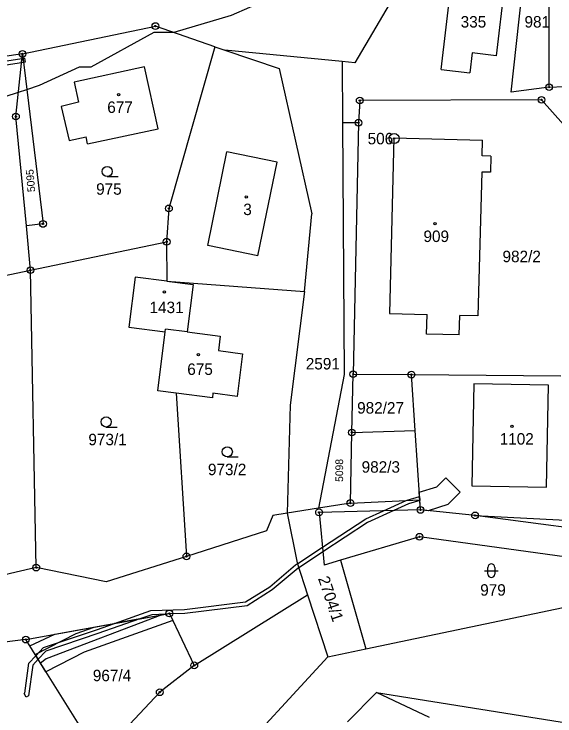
# Model space of a CAD drawing. Extents: x -439246 to -433691, y -1130252 to -1121148.
# Drawn here: x -438131.3 to -438051.1, y -1124320.3 to -1124216.2 of the extents above; entities that cross this region are included whole.
import ezdxf

# ---------------------------------------------------------------- set-up
doc = ezdxf.new("R2010")
doc.units = 0
for name, color, linetype in [('Vrstva 1', 7, 'Continuous'), ('Vrstva 17', 7, 'Continuous'), ('Vrstva 18', 7, 'Continuous'), ('Vrstva 19', 7, 'Continuous'), ('Vrstva 24', 7, 'Continuous'), ('Vrstva 25', 7, 'Continuous'), ('Vrstva 3', 7, 'Continuous'), ('Vrstva 30', 7, 'Continuous'), ('Vrstva 37', 7, 'Continuous'), ('Vrstva 4', 7, 'Continuous'), ('Vrstva 52', 7, 'Continuous')]:
    doc.layers.add(name, color=color, linetype=linetype)

msp = doc.modelspace()

# ---------------------------------------------------------------- linework, layer by layer
at = {"layer": 'Vrstva 1'}
for p, q in [((-438088.24, -1124257.39), (-438087.15, -1124245.84)), ((-438108.69, -1124250), (-438108.67, -1124255.84)), ((-438113.35, -1124255.23), (-438114.31, -1124262.64)), ((-438108.67, -1124255.84), (-438113.35, -1124255.23)), ((-438108.67, -1124255.84), (-438088.24, -1124257.39)), ((-438108.67, -1124255.84), (-438104.73, -1124256.35)), ((-438104.73, -1124256.35), (-438105.64, -1124263.36)), ((-438088.24, -1124257.39), (-438090.37, -1124274.24)), ((-438114.31, -1124262.64), (-438108.89, -1124263.34)), ((-438108.89, -1124263.34), (-438108.84, -1124262.95)), ((-438105.64, -1124263.36), (-438108.84, -1124262.95)), ((-438110.02, -1124272.1), (-438108.89, -1124263.34)), ((-438105.64, -1124263.36), (-438100.73, -1124264)), ((-438100.73, -1124264), (-438101, -1124266.14)), ((-438101, -1124266.14), (-438097.43, -1124266.6)), ((-438097.43, -1124266.6), (-438098.25, -1124272.92)), ((-438107.28, -1124272.45), (-438110.02, -1124272.1)), ((-438101.91, -1124273.15), (-438107.28, -1124272.45)), ((-438107.28, -1124272.45), (-438105.76, -1124296.64)), ((-438101.82, -1124272.45), (-438101.91, -1124273.15)), ((-438098.25, -1124272.92), (-438101.82, -1124272.45))]:
    msp.add_line(p, q, dxfattribs=at)
for points in [[(-438051.94, -1124227.09), (-438051.94, -1124201.54)], [(-438057.58, -1124227.84), (-438054.79, -1124202.55)], [(-438074.53, -1124212.85), (-438080.78, -1124223.47)], [(-438130.08, -1124222.16), (-438110.36, -1124218.03)], [(-438101.54, -1124221.11), (-438110.36, -1124218.03)], [(-438101.54, -1124221.11), (-438108.35, -1124245.06)], [(-438101.54, -1124221.11), (-438100.04, -1124221.62)], [(-438130.08, -1124222.16), (-438170.4, -1124228.15)], [(-438131.05, -1124231.44), (-438130.08, -1124222.16)], [(-438130.08, -1124222.16), (-438127.03, -1124247.36)], [(-438100.04, -1124221.62), (-438092.01, -1124224.34)], [(-438082.67, -1124223.29), (-438100.04, -1124221.62)], [(-438082.67, -1124223.29), (-438082.61, -1124232.36)], [(-438080.78, -1124223.47), (-438082.67, -1124223.29)], [(-438111.96, -1124224.09), (-438122.41, -1124226.35)], [(-438109.95, -1124233.25), (-438111.96, -1124224.09)], [(-438092.01, -1124224.34), (-438087.15, -1124245.84)], [(-438122.41, -1124226.35), (-438121.77, -1124229.33)], [(-438051.94, -1124227.09), (-438057.58, -1124227.84)], [(-438051.94, -1124227.09), (-438047.47, -1124226.89)], [(-438121.77, -1124229.33), (-438124.35, -1124229.93)], [(-438124.35, -1124229.93), (-438123.16, -1124235.01)], [(-438080.04, -1124229.06), (-438080.23, -1124232.36)], [(-438053.08, -1124228.96), (-438080.04, -1124229.06)], [(-438046.97, -1124235.82), (-438053.08, -1124228.96)], [(-438129.48, -1124247.65), (-438131.05, -1124231.44)], [(-438080.23, -1124232.36), (-438082.61, -1124232.36)], [(-438082.61, -1124232.36), (-438082.36, -1124269.69)], [(-438080.23, -1124232.36), (-438081.02, -1124269.63)], [(-438120.41, -1124235.51), (-438109.95, -1124233.25)], [(-438123.16, -1124235.01), (-438120.64, -1124234.46)], [(-438120.41, -1124235.51), (-438120.64, -1124234.46)], [(-438074.97, -1124234.58), (-438075.64, -1124260.64)], [(-438074.97, -1124234.58), (-438061.82, -1124234.92)], [(-438061.88, -1124237.27), (-438061.82, -1124234.92)], [(-438060.58, -1124237.3), (-438061.88, -1124237.27)], [(-438060.58, -1124237.3), (-438060.64, -1124239.7)], [(-438061.94, -1124239.67), (-438062.5, -1124260.98)], [(-438060.64, -1124239.7), (-438061.94, -1124239.67)], [(-438108.35, -1124245.06), (-438108.69, -1124250)], [(-438127.03, -1124247.36), (-438129.48, -1124247.65)], [(-438128.89, -1124254.22), (-438129.48, -1124247.65)], [(-438128.89, -1124254.22), (-438108.69, -1124250)], [(-438180.33, -1124264.97), (-438128.89, -1124254.22)], [(-438128.03, -1124298.3), (-438128.89, -1124254.22)], [(-438075.64, -1124260.64), (-438070.04, -1124260.78)], [(-438070.12, -1124263.68), (-438070.04, -1124260.78)], [(-438065.27, -1124263.81), (-438065.19, -1124260.91)], [(-438062.5, -1124260.98), (-438065.19, -1124260.91)], [(-438065.27, -1124263.81), (-438070.12, -1124263.68)], [(-438082.36, -1124269.69), (-438086.15, -1124289.49)], [(-438081.21, -1124278.27), (-438081.02, -1124269.63)], [(-438081.02, -1124269.63), (-438072.38, -1124269.7)], [(-438072.38, -1124269.7), (-438050.22, -1124269.87)], [(-438071.82, -1124277.97), (-438072.38, -1124269.7)], [(-438063.11, -1124271.07), (-438063.39, -1124286.18)], [(-438052.06, -1124271.25), (-438063.11, -1124271.07)], [(-438052.32, -1124286.39), (-438052.06, -1124271.25)], [(-438090.37, -1124274.24), (-438090.82, -1124290.24)], [(-438081.43, -1124288.73), (-438081.21, -1124278.27)], [(-438081.21, -1124278.27), (-438071.82, -1124277.97)], [(-438071.13, -1124288.26), (-438071.82, -1124277.97)], [(-438063.39, -1124286.18), (-438052.32, -1124286.39)], [(-438081.43, -1124288.73), (-438086.15, -1124289.49)], [(-438081.43, -1124288.73), (-438071.13, -1124288.26)], [(-438071.03, -1124289.75), (-438071.13, -1124288.26)], [(-438090.82, -1124290.24), (-438092.92, -1124290.58)], [(-438086.15, -1124289.49), (-438090.82, -1124290.24)], [(-438090.82, -1124290.24), (-438089.31, -1124297.59)], [(-438071.03, -1124289.75), (-438086.08, -1124290.11)], [(-438086.08, -1124290.11), (-438085.31, -1124297.93)], [(-438062.93, -1124290.56), (-438071.03, -1124289.75)], [(-438092.92, -1124290.58), (-438093.86, -1124292.84)], [(-438038.95, -1124293.76), (-438062.93, -1124290.56)], [(-438062.93, -1124290.56), (-438038.93, -1124291.82)], [(-438093.86, -1124292.84), (-438105.76, -1124296.64)], [(-438071.18, -1124293.73), (-438082.9, -1124297.21)], [(-438049.3, -1124296.75), (-438071.18, -1124293.73)], [(-438105.76, -1124296.64), (-438117.66, -1124300.43)], [(-438082.9, -1124297.21), (-438085.31, -1124297.93)], [(-438082.9, -1124297.21), (-438079.16, -1124310.36)], [(-438128.03, -1124298.3), (-438184.34, -1124311.43)], [(-438117.66, -1124300.43), (-438128.03, -1124298.3)], [(-438089.31, -1124297.59), (-438087.78, -1124302.32)], [(-438079.16, -1124310.36), (-438033.34, -1124300.75)], [(-438104.59, -1124312.79), (-438087.78, -1124302.32)], [(-438087.78, -1124302.32), (-438084.79, -1124311.54)], [(-438129.58, -1124308.97), (-438108.29, -1124305.1)], [(-438108.29, -1124305.1), (-438104.59, -1124312.79)], [(-438129.58, -1124308.97), (-438178.64, -1124315.13)], [(-438118.71, -1124326.35), (-438129.58, -1124308.97)], [(-438084.79, -1124311.54), (-438079.16, -1124310.36)], [(-438100.25, -1124328.31), (-438084.79, -1124311.54)], [(-438104.59, -1124312.79), (-438109.71, -1124316.78)], [(-438109.71, -1124316.78), (-438118.71, -1124326.35)], [(-438077.55, -1124316.82), (-438081.87, -1124321.18)], [(-438077.55, -1124316.82), (-438029.91, -1124324.41)], [(-438069.67, -1124320.51), (-438077.55, -1124316.82)]]:
    msp.add_lwpolyline(points, dxfattribs=at)
at = {"layer": 'Vrstva 24'}
for centre, radius in [((-438110.36, -1124218.03), 0.5), ((-438110.36, -1124218.03), 0.1), ((-438130.08, -1124222.16), 0.5), ((-438130.08, -1124222.16), 0.1), ((-438051.94, -1124227.09), 0.5), ((-438051.94, -1124227.09), 0.1), ((-438080.04, -1124229.06), 0.5), ((-438053.08, -1124228.96), 0.5), ((-438053.08, -1124228.96), 0.1), ((-438080.04, -1124229.06), 0.1), ((-438131.05, -1124231.44), 0.5), ((-438131.05, -1124231.44), 0.1), ((-438080.23, -1124232.36), 0.5), ((-438080.23, -1124232.36), 0.1), ((-438074.94, -1124234.71), 0.75), ((-438074.94, -1124234.71), 0.1), ((-438108.35, -1124245.06), 0.5), ((-438108.35, -1124245.06), 0.1), ((-438127.03, -1124247.36), 0.5), ((-438127.03, -1124247.36), 0.1), ((-438108.69, -1124250), 0.5), ((-438108.69, -1124250), 0.1), ((-438128.89, -1124254.22), 0.5), ((-438128.89, -1124254.22), 0.1), ((-438081.02, -1124269.63), 0.5), ((-438072.38, -1124269.7), 0.5), ((-438081.02, -1124269.63), 0.1), ((-438072.38, -1124269.7), 0.1), ((-438081.21, -1124278.27), 0.5), ((-438081.21, -1124278.27), 0.1), ((-438081.43, -1124288.73), 0.5), ((-438081.43, -1124288.73), 0.1), ((-438086.08, -1124290.11), 0.5), ((-438086.08, -1124290.11), 0.1), ((-438071.03, -1124289.75), 0.5), ((-438071.03, -1124289.75), 0.1), ((-438062.93, -1124290.56), 0.5), ((-438062.93, -1124290.56), 0.1), ((-438071.18, -1124293.73), 0.5), ((-438071.18, -1124293.73), 0.1), ((-438105.76, -1124296.64), 0.5), ((-438105.76, -1124296.64), 0.1), ((-438128.03, -1124298.3), 0.5), ((-438128.03, -1124298.3), 0.1), ((-438108.29, -1124305.1), 0.5), ((-438108.29, -1124305.1), 0.1), ((-438129.58, -1124308.97), 0.5), ((-438129.58, -1124308.97), 0.1), ((-438104.59, -1124312.79), 0.5), ((-438104.59, -1124312.79), 0.1), ((-438109.71, -1124316.78), 0.5), ((-438109.71, -1124316.78), 0.1)]:
    msp.add_circle(centre, radius, dxfattribs=at)
at = {"layer": 'Vrstva 25'}
for p, q in [((-438117.5, -1124240.33), (-438115.9, -1124240.33)), ((-438117.65, -1124277.46), (-438116.05, -1124277.46)), ((-438099.69, -1124281.9), (-438098.09, -1124281.9)), ((-438061.02, -1124299.26), (-438061.02, -1124298.26)), ((-438060.02, -1124298.26), (-438060.02, -1124299.26)), ((-438061.52, -1124298.76), (-438059.52, -1124298.76))]:
    msp.add_line(p, q, dxfattribs=at)
for centre, radius in [((-438115.81, -1124228.2), 0.175), ((-438117.5, -1124239.58), 0.75), ((-438096.87, -1124243.35), 0.175), ((-438068.87, -1124247.34), 0.175), ((-438109.01, -1124257.44), 0.175), ((-438103.98, -1124266.72), 0.175), ((-438117.65, -1124276.71), 0.75), ((-438057.46, -1124277.37), 0.175), ((-438099.69, -1124281.15), 0.75)]:
    msp.add_circle(centre, radius, dxfattribs=at)
for centre, start, end in [((-438060.52, -1124298.26), 0, 180), ((-438060.52, -1124299.26), 180, 0)]:
    msp.add_arc(centre, 0.5, start, end, dxfattribs=at)
at = {"layer": 'Vrstva 3'}
for points in [[(-438067.96, -1124224.45), (-438066.39, -1124211.01)], [(-438058.56, -1124211.93), (-438059.8, -1124222.43)], [(-438063.38, -1124222.01), (-438063.73, -1124224.95)], [(-438059.8, -1124222.43), (-438063.38, -1124222.01)], [(-438111.96, -1124224.09), (-438122.41, -1124226.35)], [(-438109.95, -1124233.25), (-438111.96, -1124224.09)], [(-438067.96, -1124224.45), (-438063.73, -1124224.95)], [(-438122.41, -1124226.35), (-438121.77, -1124229.33)], [(-438121.77, -1124229.33), (-438124.35, -1124229.93)], [(-438124.35, -1124229.93), (-438123.16, -1124235.01)], [(-438120.41, -1124235.51), (-438109.95, -1124233.25)], [(-438123.16, -1124235.01), (-438120.64, -1124234.46)], [(-438120.41, -1124235.51), (-438120.64, -1124234.46)], [(-438074.97, -1124234.58), (-438075.64, -1124260.64)], [(-438074.97, -1124234.58), (-438061.82, -1124234.92)], [(-438061.88, -1124237.27), (-438061.82, -1124234.92)], [(-438102.6, -1124250.58), (-438099.76, -1124236.66)], [(-438092.31, -1124238.18), (-438099.76, -1124236.66)], [(-438095.15, -1124252.1), (-438092.31, -1124238.18)], [(-438060.58, -1124237.3), (-438061.88, -1124237.27)], [(-438060.58, -1124237.3), (-438060.64, -1124239.7)], [(-438061.94, -1124239.67), (-438062.5, -1124260.98)], [(-438060.64, -1124239.7), (-438061.94, -1124239.67)], [(-438095.15, -1124252.1), (-438102.6, -1124250.58)], [(-438113.35, -1124255.23), (-438114.31, -1124262.64)], [(-438108.67, -1124255.84), (-438113.35, -1124255.23)], [(-438108.67, -1124255.84), (-438104.73, -1124256.35)], [(-438104.73, -1124256.35), (-438105.64, -1124263.36)], [(-438075.64, -1124260.64), (-438070.04, -1124260.78)], [(-438070.12, -1124263.68), (-438070.04, -1124260.78)], [(-438065.27, -1124263.81), (-438065.19, -1124260.91)], [(-438062.5, -1124260.98), (-438065.19, -1124260.91)], [(-438114.31, -1124262.64), (-438108.89, -1124263.34)], [(-438108.89, -1124263.34), (-438108.84, -1124262.95)], [(-438108.89, -1124263.34), (-438108.84, -1124262.95)], [(-438105.64, -1124263.36), (-438108.84, -1124262.95)], [(-438105.64, -1124263.36), (-438108.84, -1124262.95)], [(-438110.02, -1124272.1), (-438108.89, -1124263.34)], [(-438105.64, -1124263.36), (-438100.73, -1124264)], [(-438100.73, -1124264), (-438101, -1124266.14)], [(-438065.27, -1124263.81), (-438070.12, -1124263.68)], [(-438101, -1124266.14), (-438097.43, -1124266.6)], [(-438097.43, -1124266.6), (-438098.25, -1124272.92)], [(-438063.11, -1124271.07), (-438063.39, -1124286.18)], [(-438052.06, -1124271.25), (-438063.11, -1124271.07)], [(-438052.32, -1124286.39), (-438052.06, -1124271.25)], [(-438107.28, -1124272.45), (-438110.02, -1124272.1)], [(-438101.91, -1124273.15), (-438107.28, -1124272.45)], [(-438101.82, -1124272.45), (-438101.91, -1124273.15)], [(-438098.25, -1124272.92), (-438101.82, -1124272.45)], [(-438063.39, -1124286.18), (-438052.32, -1124286.39)]]:
    msp.add_lwpolyline(points, dxfattribs=at)
at = {"layer": 'Vrstva 30'}
for points in [[(-438130.22, -1124223.48), (-438149.12, -1124226.34), (-438150.43, -1124227.65), (-438156.54, -1124229), (-438157.12, -1124226.18), (-438156.53, -1124226.09)], [(-438156.53, -1124226.09), (-438156.08, -1124228.28), (-438150.73, -1124227.11), (-438149.4, -1124225.78), (-438130.15, -1124222.86), (-438130.22, -1124223.48)], [(-438130, -1124222.83), (-438129.79, -1124222.8), (-438129.7, -1124223.4), (-438129.93, -1124223.43), (-438130.22, -1124223.48), (-438130.15, -1124222.86), (-438130, -1124222.83)], [(-438066.98, -1124288.97), (-438069.87, -1124289.87), (-438071.03, -1124289.75), (-438071.21, -1124287.14), (-438068.59, -1124286.33), (-438067.29, -1124285.01), (-438065.15, -1124287.11), (-438066.98, -1124288.97)], [(-438073.03, -1124288.29), (-438071.16, -1124287.76), (-438071.13, -1124288.26), (-438071.12, -1124288.37), (-438072.83, -1124288.86), (-438074.98, -1124289.84), (-438078.87, -1124291.62), (-438085.51, -1124295.97), (-438087.2, -1124297.08), (-438089.08, -1124298.31), (-438089.2, -1124298.39), (-438093.01, -1124301.61), (-438096.76, -1124303.96), (-438106.01, -1124305.09), (-438108.25, -1124305.17), (-438108.29, -1124305.1), (-438108.82, -1124305.2), (-438110.9, -1124305.28), (-438112.67, -1124305.9), (-438116.44, -1124306.58), (-438111.03, -1124304.68), (-438106.06, -1124304.49), (-438096.97, -1124303.38), (-438093.36, -1124301.13), (-438089.56, -1124297.91)], [(-438089.56, -1124297.91), (-438089.27, -1124297.72), (-438088.94, -1124297.5), (-438085.57, -1124295.29), (-438079.16, -1124291.09), (-438076.51, -1124289.88), (-438073.16, -1124288.35), (-438073.03, -1124288.29)], [(-438126.57, -1124311.83), (-438127.39, -1124312.47), (-438128.99, -1124309.91), (-438125.3, -1124308.19), (-438109.39, -1124305.3), (-438126.57, -1124311.83)], [(-438120.93, -1124310.85), (-438126.6, -1124313.74), (-438128.19, -1124311.19), (-438122.12, -1124308.09), (-438119.43, -1124307.12), (-438108.29, -1124305.1), (-438107.79, -1124306.14), (-438120.93, -1124310.85)], [(-438126.97, -1124310.16), (-438119.08, -1124307.51), (-438116.44, -1124306.58), (-438112.67, -1124305.9), (-438118.88, -1124308.08), (-438126.63, -1124310.69), (-438127.75, -1124311.89), (-438128.08, -1124311.36), (-438126.97, -1124310.16)], [(-438129.12, -1124312.48), (-438128.08, -1124311.36), (-438127.75, -1124311.89), (-438128.55, -1124312.75), (-438129.18, -1124317.29), (-438129.54, -1124317.48), (-438129.83, -1124316.96), (-438129.73, -1124316.9), (-438129.12, -1124312.48)]]:
    msp.add_lwpolyline(points, dxfattribs=at)
at = {"layer": 'Vrstva 37'}
for centre in [(-438115.81, -1124228.2), (-438096.87, -1124243.35), (-438068.87, -1124247.34), (-438109.01, -1124257.44), (-438103.98, -1124266.72), (-438057.46, -1124277.37)]:
    msp.add_circle(centre, 0.175, dxfattribs=at)
at = {"layer": 'Vrstva 4'}
for points in [[(-438067.96, -1124224.45), (-438066.39, -1124211.01)], [(-438058.56, -1124211.93), (-438059.8, -1124222.43)], [(-438063.38, -1124222.01), (-438063.73, -1124224.95)], [(-438059.8, -1124222.43), (-438063.38, -1124222.01)], [(-438067.96, -1124224.45), (-438063.73, -1124224.95)], [(-438102.6, -1124250.58), (-438099.76, -1124236.66)], [(-438092.31, -1124238.18), (-438099.76, -1124236.66)], [(-438095.15, -1124252.1), (-438092.31, -1124238.18)], [(-438095.15, -1124252.1), (-438102.6, -1124250.58)]]:
    msp.add_lwpolyline(points, dxfattribs=at)
at = {"layer": 'Vrstva 52'}
msp.add_lwpolyline([(-438144.56, -1124232.34), (-438130.67, -1124227.82), (-438129.44, -1124227.42), (-438127.56, -1124226.81), (-438121.61, -1124224.05), (-438119.91, -1124224.05), (-438110.56, -1124218.95), (-438107.73, -1124218.95), (-438107.59, -1124218.95), (-438099.09, -1124216.4), (-438085.49, -1124210.45)], dxfattribs=at)

# ---------------------------------------------------------------- texts
at = {"layer": 'Vrstva 17'}
msp.add_text('506', height=1.7, dxfattribs=at).set_placement((-438078.87, -1124235.56))
at = {"layer": 'Vrstva 18'}
for s, p in [('981', (-438055.6, -1124218.25)), ('975', (-438119.15, -1124243.03)), ('982/2', (-438058.86, -1124253.03)), ('2591', (-438088.05, -1124268.93)), ('982/27', (-438080.43, -1124275.47)), ('973/1', (-438120.3, -1124280.16)), ('973/2', (-438102.56, -1124284.6)), ('982/3', (-438079.76, -1124284.23)), ('979', (-438062.17, -1124302.46)), ('967/4', (-438119.64, -1124315.14))]:
    msp.add_text(s, height=1.7, dxfattribs=at).set_placement(p)
for s, height, rotation, p in [('5095', 1.14, 94.6755, (-438128.18, -1124242.59)), ('5098', 1.14, 90, (-438082.51, -1124285.59)), ('2704/1', 1.7, 288.6919, (-438086.25, -1124299.9))]:
    msp.add_text(s, height=height, rotation=rotation, dxfattribs=at).set_placement(p)
at = {"layer": 'Vrstva 19'}
for s, p in [('335', (-438065.07, -1124218.25)), ('677', (-438117.5, -1124230.9)), ('3', (-438097.32, -1124246.05)), ('909', (-438070.59, -1124250.04)), ('1431', (-438111.23, -1124260.58)), ('675', (-438105.63, -1124269.74)), ('1102', (-438059.28, -1124280.07))]:
    msp.add_text(s, height=1.7, dxfattribs=at).set_placement(p)

doc.saveas('drawing.dxf')
